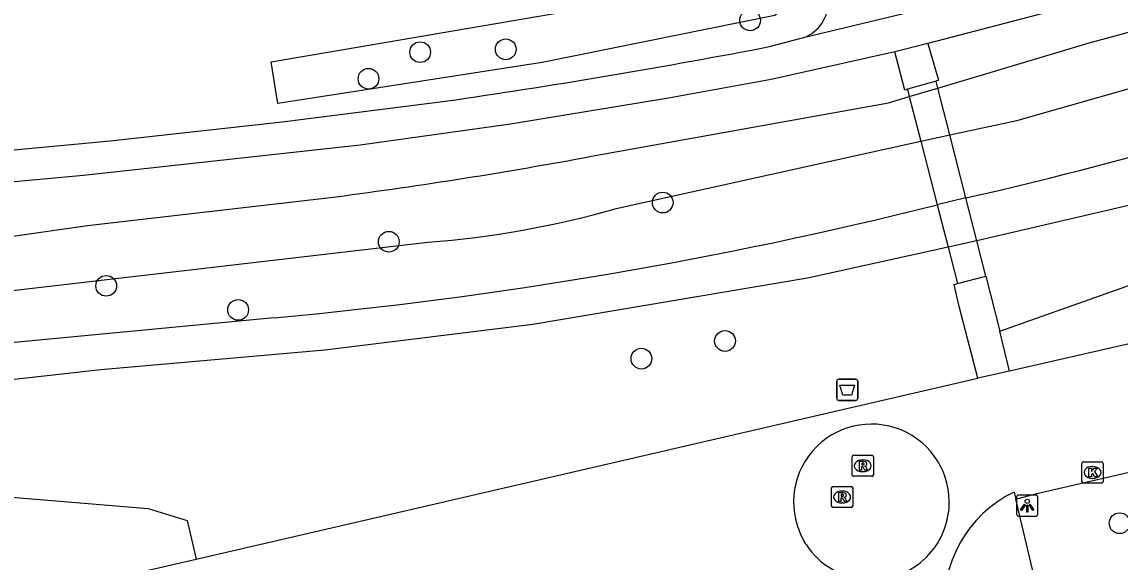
# Model space of a CAD drawing. Extents: x 156414 to 157775, y 382335 to 383765.
# Drawn here: x 157012.3 to 157064.1, y 383098.2 to 383123.7 of the extents above; entities that cross this region are included whole.
import ezdxf

# ---------------------------------------------------------------- set-up
doc = ezdxf.new("R2010")
doc.units = 0
for name, color, linetype in [('IMGEO_Afvalbak', 7, 'Continuous'), ('IMGEO_Boom', 7, 'Continuous'), ('IMGEO_Dek', 7, 'Continuous'), ('IMGEO_Groenvoorziening', 7, 'Continuous'), ('IMGEO_Kolk', 7, 'Continuous'), ('IMGEO_Lichtpunt', 7, 'Continuous'), ('IMGEO_Parkeervlak_open', 7, 'Continuous'), ('IMGEO_Rijbaan_lokaal_gesloten', 7, 'Continuous'), ('IMGEO_Rijbaan_lokaal_open', 7, 'Continuous'), ('IMGEO_Rioolput', 7, 'Continuous'), ('IMGEO_Voetpad_halfverhard', 7, 'Continuous'), ('IMGEO_Voetpad_onverhard', 7, 'Continuous'), ('IMGEO_Voetpad_open', 7, 'Continuous'), ('IMGEO_Waterloop', 7, 'Continuous')]:
    doc.layers.add(name, color=color, linetype=linetype)

msp = doc.modelspace()

# ---------------------------------------------------------------- linework, layer by layer
at = {"layer": 'IMGEO_Afvalbak'}
for p, q in [((157050.876, 383106.833), (157051.666, 383106.833)), ((157051.666, 383106.833), (157050.876, 383106.833)), ((157050.776, 383105.933), (157050.776, 383106.733)), ((157050.776, 383106.733), (157050.776, 383105.933)), ((157051.766, 383106.733), (157051.766, 383105.933)), ((157051.766, 383105.933), (157051.766, 383106.733)), ((157051.666, 383105.833), (157050.876, 383105.833)), ((157050.876, 383105.833), (157051.666, 383105.833))]:
    msp.add_line(p, q, dxfattribs=at)
msp.add_lwpolyline([(157050.919, 383106.547), (157051.623, 383106.547), (157051.474, 383106.077), (157051.068, 383106.077), (157050.919, 383106.547)], dxfattribs=at)
for centre, start, end in [((157050.876, 383106.733), 90, 180), ((157050.876, 383106.733), 90, 180), ((157051.666, 383106.733), 0, 90), ((157051.666, 383106.733), 360, 90), ((157050.876, 383105.933), 180, 270), ((157050.876, 383105.933), 180, 270), ((157051.666, 383105.933), 270, 0), ((157051.666, 383105.933), 270, 0)]:
    msp.add_arc(centre, 0.1, start, end, dxfattribs=at)
at = {"layer": 'IMGEO_Boom'}
for centre in [(157046.688, 383123.771), (157035.156, 383122.406), (157031.115, 383122.272), (157028.677, 383121.015), (157042.563, 383115.173), (157029.635, 383113.321), (157016.296, 383111.24), (157022.524, 383110.105), (157045.504, 383108.637), (157041.556, 383107.803), (157064.128, 383100.035)]:
    msp.add_circle(centre, 0.489, dxfattribs=at)
at = {"layer": 'IMGEO_Dek'}
msp.add_lwpolyline([(157054.112, 383120.518), (157054.2, 383120.174), (157054.742, 383118.071), (157055.516, 383115.062), (157056.032, 383113.059), (157056.474, 383111.344), (157057.809, 383111.696), (157057.384, 383113.363), (157056.868, 383115.388), (157056.11, 383118.366), (157055.548, 383120.574), (157055.463, 383120.908)], close=True, dxfattribs=at)
at = {"layer": 'IMGEO_Groenvoorziening'}
for points in [[(157047.821, 383126.837), (157048.751, 383124.701), (157047.853, 383124.005), (157036.867, 383121.782), (157024.4, 383119.847), (157024.09, 383121.811), (157040.678, 383124.646), (157047.821, 383126.837)], [(157090.578, 383124.219), (157085.436, 383122.004), (157068.811, 383116.028), (157057.384, 383113.363), (157056.032, 383113.059), (157049.391, 383111.601), (157036.441, 383109.41), (157026.619, 383108.211), (157016.037, 383107.279), (157005.599, 383106.104), (156990.908, 383103.041)], [(157039.203, 383117.356), (157053.214, 383119.88), (157054.2, 383120.174), (157055.548, 383120.574), (157062.697, 383122.706)], [(157058.478, 383109.097), (157079.17, 383116.435), (157091.63, 383119.353), (157102.874, 383119.498)], [(156990.136, 383110.462), (157015.41, 383114.089), (157027.151, 383115.448)], [(156999.383, 383099.401), (157011.653, 383101.282), (157018.278, 383100.73), (157020.12, 383100.169), (157020.538, 383098.341)]]:
    msp.add_lwpolyline(points, dxfattribs=at)
for centre, radius, start, end in [((157032.477, 383235.04), 116.328, 285.05705, 298.34257), ((156997.709, 383340.438), 226.909, 277.45532, 280.5368)]:
    msp.add_arc(centre, radius, start, end, dxfattribs=at)
at = {"layer": 'IMGEO_Kolk'}
for p, q in [((157062.352, 383102.005), (157062.352, 383102.857)), ((157062.427, 383102.931), (157063.279, 383102.931)), ((157062.84, 383102.711), (157062.865, 383102.711)), ((157063.353, 383102.857), (157063.353, 383102.005)), ((157062.863, 383102.151), (157062.838, 383102.151)), ((157063.279, 383101.931), (157062.427, 383101.931))]:
    msp.add_line(p, q, dxfattribs=at)
for points in [[(157062.352, 383102.005), (157062.352, 383102.857)], [(157062.427, 383102.931), (157063.279, 383102.931)], [(157063.353, 383102.857), (157063.353, 383102.005)], [(157062.673, 383102.631), (157062.796, 383102.631), (157062.796, 383102.48), (157062.926, 383102.631), (157063.09, 383102.631), (157062.944, 383102.48), (157063.097, 383102.231), (157062.945, 383102.231), (157062.86, 383102.395), (157062.796, 383102.328), (157062.796, 383102.231), (157062.673, 383102.231), (157062.673, 383102.631)], [(157063.279, 383101.931), (157062.427, 383101.931)]]:
    msp.add_lwpolyline(points, dxfattribs=at)
for centre, start, end in [((157062.429, 383102.855), 91.552, 178.448), ((157062.429, 383102.855), 91.552, 178.448), ((157063.277, 383102.855), 1.552, 88.448), ((157063.277, 383102.855), 1.552, 88.448), ((157062.429, 383102.007), 181.552, 268.448), ((157062.429, 383102.007), 181.552, 268.448), ((157063.277, 383102.007), 271.552, 358.448), ((157063.277, 383102.007), 271.552, 358.448)]:
    msp.add_arc(centre, 0.0765, start, end, dxfattribs=at)
for centre, major_axis, ratio, start_param, end_param in [((157062.839, 383102.431), (-0.387, 0.002), 0.722429, 4.712389, 7.853982), ((157062.864, 383102.431), (-0.39, 0.002), 0.717154, 1.570796, 4.712389)]:
    msp.add_ellipse(centre, major_axis=major_axis, ratio=ratio, start_param=start_param, end_param=end_param, dxfattribs=at)
at = {"layer": 'IMGEO_Lichtpunt'}
for p, q in [((157059.268, 383101.268), (157059.268, 383100.461)), ((157059.268, 383101.268), (157059.268, 383100.461)), ((157060.17, 383101.363), (157059.362, 383101.363)), ((157060.17, 383101.363), (157059.362, 383101.363)), ((157060.264, 383100.461), (157060.264, 383101.268)), ((157060.264, 383100.461), (157060.264, 383101.268)), ((157059.362, 383100.367), (157060.17, 383100.367)), ((157059.362, 383100.367), (157060.17, 383100.367))]:
    msp.add_line(p, q, dxfattribs=at)
for points in [[(157059.642, 383100.932), (157059.681, 383100.904), (157059.493, 383100.642), (157059.455, 383100.669), (157059.642, 383100.932)], [(157059.744, 383100.884), (157059.791, 383100.884), (157059.791, 383100.562), (157059.744, 383100.562), (157059.744, 383100.884)], [(157059.854, 383100.904), (157059.892, 383100.931), (157060.079, 383100.669), (157060.04, 383100.641), (157059.854, 383100.904)]]:
    msp.add_lwpolyline(points, dxfattribs=at)
msp.add_circle((157059.767, 383101.066), 0.0994, dxfattribs=at)
for centre, start, end in [((157059.362, 383101.268), 90, 180), ((157059.362, 383101.268), 90, 180), ((157060.17, 383101.268), 0, 90), ((157060.17, 383101.268), 0, 90), ((157059.362, 383100.461), 180, 270), ((157059.362, 383100.461), 180, 270), ((157060.17, 383100.461), 270, 0), ((157060.17, 383100.461), 270, 360)]:
    msp.add_arc(centre, 0.0946, start, end, dxfattribs=at)
at = {"layer": 'IMGEO_Parkeervlak_open'}
msp.add_lwpolyline([(157060.303, 383096.66), (157059.229, 383101.169)], dxfattribs=at)
at = {"layer": 'IMGEO_Rijbaan_lokaal_gesloten'}
for points in [[(157103.506, 383117.395), (157058.93, 383107.216)], [(157059.229, 383101.169), (157060.221, 383101.436), (157111.64, 383113.323)], [(157020.538, 383098.341), (157057.442, 383106.88)], [(157058.93, 383107.216), (157057.442, 383106.88)], [(157059.145, 383101.506), (157059.229, 383101.169)], [(156996.709, 383092.854), (157020.538, 383098.341)]]:
    msp.add_lwpolyline(points, dxfattribs=at)
msp.add_arc((157061.66, 383096.28), 5.8, 115.6991, 186.1684, dxfattribs=at)
at = {"layer": 'IMGEO_Rijbaan_lokaal_open'}
msp.add_lwpolyline([(157049.343, 383099.014), (157049.3, 383099.082), (157049.259, 383099.15)], dxfattribs=at)
for centre, radius, start, end in [((157052.414, 383101.037), 3.676, 355.9306, 210.8816), ((157052.42, 383101.033), 3.67, 314.976, 355.9811), ((157052.414, 383101.038), 3.678, 213.3852, 314.9955)]:
    msp.add_arc(centre, radius, start, end, dxfattribs=at)
at = {"layer": 'IMGEO_Rioolput'}
for p, q in [((157051.504, 383102.322), (157051.504, 383103.174)), ((157051.579, 383103.248), (157052.431, 383103.248)), ((157052.505, 383103.174), (157052.505, 383102.322)), ((157051.992, 383103.028), (157052.017, 383103.028)), ((157052.431, 383102.248), (157051.579, 383102.248)), ((157052.015, 383102.468), (157051.99, 383102.468)), ((157050.531, 383100.846), (157050.531, 383101.698)), ((157050.606, 383101.772), (157051.458, 383101.772)), ((157051.532, 383101.698), (157051.532, 383100.846)), ((157051.019, 383101.552), (157051.044, 383101.552)), ((157051.458, 383100.772), (157050.606, 383100.772)), ((157051.042, 383100.992), (157051.017, 383100.992))]:
    msp.add_line(p, q, dxfattribs=at)
for points in [[(157051.504, 383102.322), (157051.504, 383103.174)], [(157051.579, 383103.248), (157052.431, 383103.248)], [(157052.505, 383103.174), (157052.505, 383102.322)], [(157052.093, 383102.946), (157051.841, 383102.948), (157051.841, 383102.548)], [(157051.841, 383102.548), (157051.965, 383102.548), (157051.965, 383102.71), (157051.976, 383102.71)], [(157052.019, 383102.867), (157051.965, 383102.867), (157051.965, 383102.786)], [(157051.965, 383102.786), (157052.017, 383102.786)], [(157052.023, 383102.681), (157052.094, 383102.548), (157052.234, 383102.548), (157052.169, 383102.674)], [(157052.431, 383102.248), (157051.579, 383102.248)], [(157050.531, 383100.846), (157050.531, 383101.698)], [(157050.606, 383101.772), (157051.458, 383101.772)], [(157051.532, 383101.698), (157051.532, 383100.846)], [(157051.12, 383101.47), (157050.868, 383101.472), (157050.868, 383101.072)], [(157050.868, 383101.072), (157050.992, 383101.072), (157050.992, 383101.234), (157051.003, 383101.234)], [(157051.046, 383101.391), (157050.992, 383101.391), (157050.992, 383101.31)], [(157050.992, 383101.31), (157051.044, 383101.31)], [(157051.05, 383101.205), (157051.121, 383101.072), (157051.261, 383101.072), (157051.196, 383101.198)], [(157051.458, 383100.772), (157050.606, 383100.772)]]:
    msp.add_lwpolyline(points, dxfattribs=at)
for centre, radius, start, end in [((157051.581, 383103.172), 0.0765, 91.552, 178.448), ((157051.581, 383103.172), 0.0765, 91.552, 178.448), ((157052.429, 383103.172), 0.0765, 1.552, 88.448), ((157052.429, 383103.172), 0.0765, 1.552, 88.448), ((157051.975, 383102.657), 0.0533, 26.0293, 88.6989), ((157052.001, 383102.975), 0.19, 274.7715, 282.9687), ((157052.025, 383102.771), 0.0964, 77.0061, 93.1865), ((157052.039, 383102.828), 0.0378, 276.6634, 79.6772), ((157052.092, 383102.836), 0.109, 350.3612, 89.416), ((157052.09, 383102.836), 0.112, 277.5842, 350.9817), ((157052.074, 383102.621), 0.108, 29.5134, 73.7905), ((157051.581, 383102.324), 0.0765, 181.552, 268.448), ((157051.581, 383102.324), 0.0765, 181.552, 268.448), ((157052.429, 383102.324), 0.0765, 271.552, 358.448), ((157052.429, 383102.324), 0.0765, 271.552, 358.448), ((157050.608, 383101.696), 0.0765, 91.552, 178.448), ((157050.608, 383101.696), 0.0765, 91.552, 178.448), ((157051.456, 383101.696), 0.0765, 1.552, 88.448), ((157051.456, 383101.696), 0.0765, 1.552, 88.448), ((157051.002, 383101.181), 0.0533, 26.0293, 88.6989), ((157051.028, 383101.499), 0.19, 274.7715, 282.9687), ((157051.052, 383101.295), 0.0964, 77.0061, 93.1865), ((157051.066, 383101.352), 0.0378, 276.6634, 79.6772), ((157051.119, 383101.36), 0.109, 350.3612, 89.416), ((157051.117, 383101.36), 0.112, 277.5842, 350.9817), ((157051.101, 383101.145), 0.108, 29.5134, 73.7905), ((157050.608, 383100.848), 0.0765, 181.552, 268.448), ((157050.608, 383100.848), 0.0765, 181.552, 268.448), ((157051.456, 383100.848), 0.0765, 271.552, 358.448), ((157051.456, 383100.848), 0.0765, 271.552, 358.448)]:
    msp.add_arc(centre, radius, start, end, dxfattribs=at)
for centre, major_axis, ratio, start_param, end_param in [((157051.991, 383102.748), (-0.387, 0.002), 0.722429, 4.712389, 7.853982), ((157052.016, 383102.748), (-0.39, 0.002), 0.717154, 1.570796, 4.712389), ((157051.018, 383101.272), (-0.387, 0.002), 0.722429, 4.712389, 7.853982), ((157051.043, 383101.272), (-0.39, 0.002), 0.717154, 1.570796, 4.712389)]:
    msp.add_ellipse(centre, major_axis=major_axis, ratio=ratio, start_param=start_param, end_param=end_param, dxfattribs=at)
at = {"layer": 'IMGEO_Voetpad_halfverhard'}
for points in [[(157097.204, 383139.94), (157087.543, 383134.715), (157082.143, 383131.983), (157076.489, 383129.407), (157071.269, 383127.385), (157066.381, 383125.741), (157061.291, 383124.301), (157055.083, 383122.685)], [(157049.329, 383123.002), (157059.908, 383125.54)], [(157047.603, 383122.533), (157049.329, 383123.002)], [(157055.083, 383122.685), (157053.524, 383122.287)], [(157053.524, 383122.287), (157047.676, 383120.977), (157042.837, 383120.097), (157035.382, 383118.876), (157028.285, 383117.883), (157015.228, 383116.442), (157000.774, 383115.122), (156994.674, 383114.753)], [(156996.745, 383116.393), (157003.872, 383116.907), (157016.491, 383118.089), (157024.597, 383118.989), (157032.803, 383120.027)]]:
    msp.add_lwpolyline(points, dxfattribs=at)
for centre, radius, start, end in [((157048.608, 383124.615), 1.767, 294.0838, 8.4169), ((156983.685, 383455.064), 338.618, 278.34037, 280.88046)]:
    msp.add_arc(centre, radius, start, end, dxfattribs=at)
at = {"layer": 'IMGEO_Voetpad_onverhard'}
for points in [[(157055.083, 383122.685), (157055.581, 383120.943), (157055.463, 383120.908), (157054.112, 383120.518), (157053.992, 383120.484), (157053.524, 383122.287)], [(157057.442, 383106.88), (157056.555, 383110.27), (157056.326, 383111.305), (157056.474, 383111.344), (157057.809, 383111.696), (157058.478, 383109.097)], [(157058.93, 383107.216), (157058.478, 383109.097)]]:
    msp.add_lwpolyline(points, dxfattribs=at)
at = {"layer": 'IMGEO_Voetpad_open'}
msp.add_lwpolyline([(157054.112, 383120.518), (157054.2, 383120.174), (157054.742, 383118.071), (157055.516, 383115.062), (157056.032, 383113.059), (157056.474, 383111.344), (157057.809, 383111.696), (157057.384, 383113.363), (157056.868, 383115.388), (157056.11, 383118.366), (157055.548, 383120.574), (157055.463, 383120.908), (157054.112, 383120.518)], dxfattribs=at)
at = {"layer": 'IMGEO_Waterloop'}
for points in [[(157054.742, 383118.071), (157056.11, 383118.366), (157059.278, 383119.049), (157070.894, 383122.354)], [(157040.364, 383114.888), (157054.742, 383118.071)], [(157056.868, 383115.388), (157055.516, 383115.062)], [(157003.314, 383107.221), (156997.014, 383105.643), (156992.086, 383105.081), (156990.962, 383105.373), (156991.038, 383105.525), (156988.816, 383106.632), (156989.221, 383107.475), (156991.456, 383106.379), (156991.531, 383106.531), (156990.882, 383107.296), (156990.963, 383107.446), (156988.828, 383108.597), (156989.314, 383109.453), (156991.412, 383108.283), (156991.495, 383108.432), (157008.474, 383110.62), (157031.479, 383113.297)], [(157024.226, 383109.736), (157010.967, 383108.464)]]:
    msp.add_lwpolyline(points, dxfattribs=at)
for centre, radius, start, end in [((157017.384, 383290.043), 179.062, 282.73881, 290.91171), ((157005.507, 383314.284), 205.403, 275.22872, 284.09122), ((157027.998, 383158.343), 45.181, 274.4192, 285.8851)]:
    msp.add_arc(centre, radius, start, end, dxfattribs=at)

doc.saveas('drawing.dxf')
